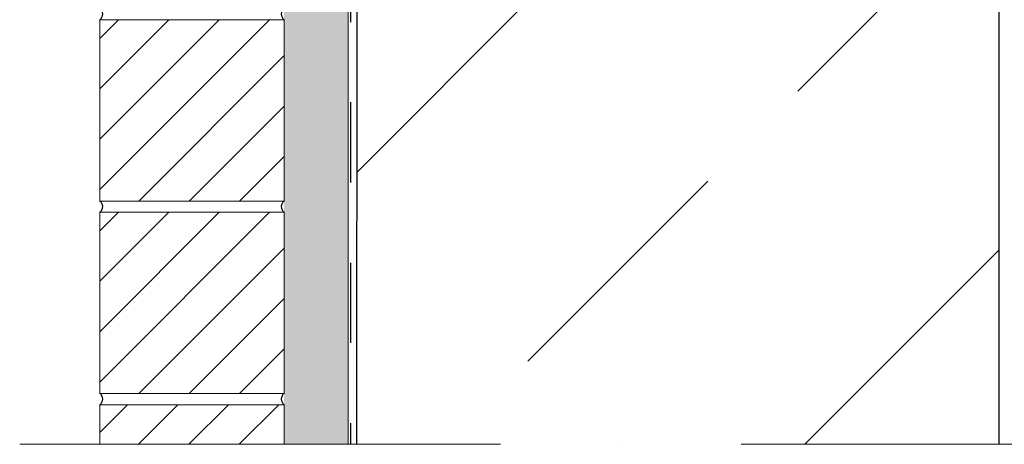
# Model space of a CAD drawing. Header units: millimetres. Extents: x -3395 to 5934498, y -177084 to 63013.
# Tile 393 of 652: x 111868 to 112483, y -38989 to -38724. Entities that reach past the tile are written whole.
import ezdxf

# ---------------------------------------------------------------- set-up
doc = ezdxf.new("R2010")
doc.units = ezdxf.units.MM
doc.linetypes.add('ACAD_ISO10W100', pattern=[18, 12, -3, 0, -3])
doc.linetypes.add('JIS_02_1.0', pattern=[2, 1, -1])
doc.layers.add('Bemaßung', color=7, linetype='Continuous', lineweight=9)

msp = doc.modelspace()

# ---------------------------------------------------------------- hatches: boundary and pattern name
at = {"lineweight": 9}
h = msp.add_hatch(dxfattribs=at)
h.set_pattern_fill('ANSI33', color=256, scale=50)
h.set_pattern_definition([(45, (-5792.9, 14.7), (-224.5064, 224.5064), []), (45, (-5568.4, 14.7), (-224.5064, 224.5064), [158.75, -79.375])])
h.paths.add_polyline_path([(114504.37434, -36949.77774), (114304.37434, -36949.77774), (114304.37434, -38150.33453), (114064.37434, -38150.33453), (114064.37434, -38369.77774), (114164.37434, -38369.77774), (114164.37434, -38379.77774), (114064.37434, -38379.77774), (114064.37434, -38539.77774), (114164.37434, -38539.77774), (114164.37434, -38549.77787), (114776.63896, -38549.77744), (114776.63896, -38144.02365), (114504.37434, -38147.66193), (114504.37434, -37658.58633), (114456.87407, -37658.58633), (114456.87407, -37655.44597), (114504.37434, -37655.44597)])
h.paths.add_polyline_path([(112944.37434, -38369.77774), (113044.37434, -38369.77774), (113044.37434, -38150.33453), (112804.37434, -38150.33453), (112604.37434, -38150.33453), (112604.37434, -38173.05168), (112079.37434, -38180.06727), (112079.09807, -38533.77774), (112196.87297, -38533.77774), (112196.87297, -38531.77774), (112356.87297, -38531.77774), (112481.96001, -38533.77774), (112481.96001, -38543.77774), (112528.36001, -38543.77774), (112528.36001, -38549.77904), (112944.37434, -38549.77875), (112944.37434, -38539.77774), (113044.37434, -38539.77774), (113044.37434, -38379.77774), (112944.37434, -38379.77774)])
h.paths.add_polyline_path([(112468.36001, -38583.77774), (112468.36001, -38549.77774), (112079.08558, -38549.77774), (112078.74274, -38988.71055), (112479.37451, -38988.71055), (112479.37436, -38583.78026)])
h.paths.add_polyline_path([(113554.37434, -38150.33453), (113445.51262, -38150.33453), (113442.51479, -38156.62779), (113446.65155, -38206.25192), (113452.16724, -38236.57786), (113457.68292, -38255.87604), (113467.33571, -38335.82589), (113464.61864, -38369.77774), (113554.37434, -38369.77774)])
h.paths.add_polyline_path([(113554.37434, -38379.77774), (113462.75204, -38379.77774), (113457.68292, -38406.12687), (113461.82003, -38437.83103), (113470.09356, -38457.12944), (113479.74601, -38468.15697), (113482.50385, -38481.94139), (113486.03079, -38539.77774), (113554.37434, -38539.77774)])
h.paths.add_polyline_path([(114054.37434, -38379.77774), (113554.37434, -38379.77774), (113554.37434, -38539.77774), (114054.37434, -38539.77774)])
h.paths.add_polyline_path([(114054.37434, -38150.33453), (113554.37434, -38150.33453), (113554.37434, -38369.77774), (114054.37434, -38369.77774)])
h.paths.add_polyline_path([(114054.37434, -38539.77774), (113554.37434, -38539.77774), (113554.37434, -38549.77831), (114054.37434, -38549.77795)])
h.paths.add_polyline_path([(113554.37434, -38539.77774), (113486.03079, -38539.77774), (113486.64064, -38549.77836), (113554.37434, -38549.77831)])
h.paths.add_polyline_path([(113554.37434, -38369.77774), (113464.67587, -38369.77774), (113462.75204, -38379.77774), (113554.37434, -38379.77774)])
h.paths.add_polyline_path([(114054.37434, -38369.77774), (113554.37434, -38369.77774), (113554.37434, -38379.77774), (114054.37434, -38379.77774)])
h.paths.add_polyline_path([(114164.37434, -38369.77774), (114054.37434, -38369.77774), (114054.37434, -38379.77774), (114164.37434, -38379.77774)])
h.paths.add_polyline_path([(114164.37434, -38539.77774), (114064.37434, -38539.77774), (114054.37434, -38539.77774), (114054.37434, -38549.77795), (114164.37434, -38549.77787)])
h.paths.add_polyline_path([(114064.37434, -38150.33453), (114054.37434, -38150.33453), (114054.37434, -38369.77774), (114064.37434, -38369.77774)])
at = {"lineweight": 5}
h = msp.add_hatch(dxfattribs=at)
h.set_pattern_fill('ANSI31', color=256, scale=7, style=0)
h.set_pattern_definition([(45, (25786.862, 9342.71), (-15.715448, 15.715448), [])])
h.paths.add_polyline_path([(111918.37466, -38724.06758), (112033.37466, -38724.06758), (112033.37466, -38837.06758), (111918.37466, -38837.06758)])
h = msp.add_hatch(dxfattribs=at)
h.set_pattern_fill('ANSI31', color=256, scale=7, style=0)
h.set_pattern_definition([(45, (25786.862, 9222.71), (-15.715448, 15.715448), [])])
h.paths.add_polyline_path([(111918.37466, -38844.06758), (112033.37466, -38844.06758), (112033.37466, -38957.06758), (111918.37466, -38957.06758)])
h = msp.add_hatch(dxfattribs=at)
h.set_pattern_fill('ANSI31', color=256, scale=7, style=0)
h.set_pattern_definition([(45, (17054.764, 9102.71), (-15.715448, 15.715448), [])])
h.paths.add_polyline_path([(111918.37466, -38964.06758), (112033.37466, -38964.06758), (112033.37466, -38988.71055), (111918.37466, -38988.71055)])
at = {"layer": 'Bemaßung', "lineweight": 5}
h = msp.add_hatch(dxfattribs=at)
h.set_pattern_fill('AR-SAND', color=256, scale=0.25)
h.set_pattern_definition([(37.5, (-343.877, 7e-12), (-0.4000078, 12.2353309), [0, -9.652, 0, -10.795, 0, -10.31875]), (7.5, (-343.877, 7e-12), (11.238082, 17.9206275), [0, -5.207, 0, -8.6995, 0, -3.33375]), (327.5, (-351.688, 7e-12), (19.7748093, 0.0359296), [0, -3.175, 0, -11.43, 0, -14.9225]), (317.5, (-351.688, 7e-12), (19.0889113, 5.573233), [0, -1.5875, 0, -7.493, 0, -8.5725])])
h.paths.add_polyline_path([(112033.37466, -38988.71055), (112073.37466, -38988.71055), (112073.37466, -38124.06758), (112033.37466, -38124.06758)])

# ---------------------------------------------------------------- linework, layer by layer
at = {"lineweight": 9}
msp.add_line((112073.37466, -38174.06758), (112073.37466, -38988.71055), dxfattribs=at)
at = {"linetype": 'JIS_02_1.0', "lineweight": 25, "ltscale": 50}
msp.add_line((112074.78887, -38175.54307), (112074.78887, -38988.71055), dxfattribs=at)
for p, q in [((112078.74274, -38988.71055), (112079.37434, -38180.06727)), ((112479.37451, -38988.71055), (112479.37434, -38549.85925)), ((112479.37438, -38727.06724), (112479.37434, -38549.85925))]:
    msp.add_line(p, q)
at = {"linetype": 'ACAD_ISO10W100', "lineweight": 18, "ltscale": 25}
msp.add_line((111868.37466, -38988.71055), (114826.63896, -38988.71055), dxfattribs=at)
at = {"lineweight": 5}
for points in [[(111918.37466, -38724.06758), (112033.37466, -38724.06758), (112033.37466, -38837.06758), (111918.37466, -38837.06758), (111918.37466, -38724.06758)], [(111918.37466, -38844.06758), (112033.37466, -38844.06758), (112033.37466, -38957.06758), (111918.37466, -38957.06758), (111918.37466, -38844.06758)]]:
    msp.add_lwpolyline(points, dxfattribs=at)
at = {"lineweight": 9}
msp.add_lwpolyline([(111918.37466, -38964.06758), (112033.37466, -38964.06758), (112033.37466, -38988.71055), (111918.37466, -38988.71055), (111918.37466, -38964.06758)], dxfattribs=at)
for centre, start, end in [((111915.79623, -38720.56758), 306.3787686, 53.6212314), ((112035.95308, -38720.56758), 126.3787686, 233.6212314), ((111915.79623, -38840.56758), 306.3787686, 53.6212314), ((112035.95308, -38840.56758), 126.3787686, 233.6212314), ((111915.79623, -38960.56758), 306.3787686, 53.6212314), ((112035.95308, -38960.56758), 126.3787686, 233.6212314)]:
    msp.add_arc(centre, 4.34721, start, end)

doc.saveas('drawing.dxf')
